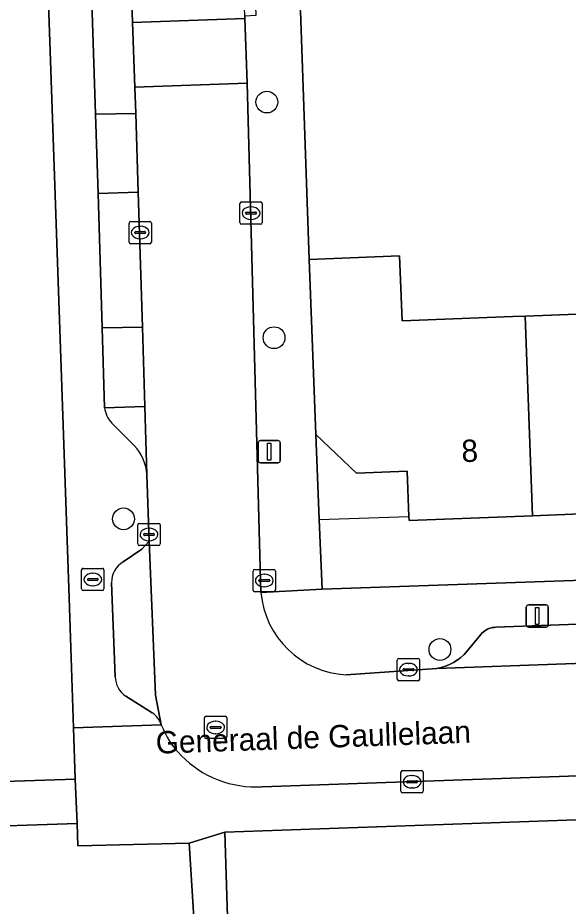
# Model space of a CAD drawing. Extents: x 161084 to 161928, y 385354 to 386522.
# Drawn here: x 161764.06 to 161788.73, y 386332.46 to 386372.3 of the extents above; entities that cross this region are included whole.
import ezdxf

# ---------------------------------------------------------------- set-up
doc = ezdxf.new("R2010")
doc.units = 0
for name, color, linetype in [('IMGEO_Boom', 7, 'Continuous'), ('IMGEO_Brandkraan', 7, 'Continuous'), ('IMGEO_Erf', 7, 'Continuous'), ('IMGEO_Groenvoorziening', 7, 'Continuous'), ('IMGEO_Kolk', 7, 'Continuous'), ('IMGEO_Lichtmast', 7, 'Continuous'), ('IMGEO_Muur', 7, 'Continuous'), ('IMGEO_Openbare_ruimte_label', 7, 'Continuous'), ('IMGEO_Pand', 7, 'Continuous'), ('IMGEO_Pand_nummerreeks', 7, 'Continuous'), ('IMGEO_Pand_overbouw', 7, 'Continuous'), ('IMGEO_Parkeervlak_open', 7, 'Continuous'), ('IMGEO_Rijbaan_lokaal_open', 7, 'Continuous'), ('IMGEO_Rioolput', 7, 'Continuous'), ('IMGEO_Voetpad_open', 7, 'Continuous')]:
    doc.layers.add(name, color=color, linetype=linetype)

msp = doc.modelspace()

# ---------------------------------------------------------------- linework, layer by layer
at = {"layer": 'IMGEO_Boom'}
for centre in [(161775.225, 386368.522), (161775.547, 386357.955), (161768.8, 386349.829), (161782.981, 386343.973)]:
    msp.add_circle(centre, 0.489, dxfattribs=at)
at = {"layer": 'IMGEO_Brandkraan'}
for p, q in [((161766.926, 386346.685), (161766.926, 386347.537)), ((161767.001, 386347.611), (161767.853, 386347.611)), ((161767.927, 386347.537), (161767.927, 386346.685)), ((161767.185, 386347.105), (161767.185, 386347.117)), ((161767.623, 386347.068), (161767.225, 386347.068)), ((161767.228, 386347.154), (161767.626, 386347.154)), ((161767.414, 386347.391), (161767.439, 386347.391)), ((161767.669, 386347.117), (161767.669, 386347.105)), ((161767.437, 386346.831), (161767.412, 386346.831)), ((161767.853, 386346.611), (161767.001, 386346.611))]:
    msp.add_line(p, q, dxfattribs=at)
for points in [[(161766.926, 386346.685), (161766.926, 386347.537)], [(161767.001, 386347.611), (161767.853, 386347.611)], [(161767.927, 386347.537), (161767.927, 386346.685)], [(161767.853, 386346.611), (161767.001, 386346.611)]]:
    msp.add_lwpolyline(points, dxfattribs=at)
for centre, radius, start, end in [((161767.003, 386347.535), 0.0765, 91.552, 178.448), ((161767.003, 386347.535), 0.0765, 91.552, 178.448), ((161767.851, 386347.535), 0.0765, 1.552, 88.448), ((161767.851, 386347.535), 0.0765, 1.552, 88.448), ((161767.225, 386347.114), 0.0403, 85.8775, 175.7526), ((161767.222, 386347.104), 0.0366, 178.938, 274.7102), ((161767.626, 386347.111), 0.043, 264.8664, 352.4533), ((161767.63, 386347.116), 0.0386, 1.7309, 96.639), ((161767.003, 386346.687), 0.0765, 181.552, 268.448), ((161767.003, 386346.687), 0.0765, 181.552, 268.448), ((161767.851, 386346.687), 0.0765, 271.552, 358.448), ((161767.851, 386346.687), 0.0765, 271.552, 358.448)]:
    msp.add_arc(centre, radius, start, end, dxfattribs=at)
for centre, major_axis, ratio, start_param, end_param in [((161767.413, 386347.111), (-0.387, 0.002), 0.722429, 4.712389, 7.853982), ((161767.438, 386347.111), (-0.39, 0.002), 0.717154, 1.570796, 4.712389)]:
    msp.add_ellipse(centre, major_axis=major_axis, ratio=ratio, start_param=start_param, end_param=end_param, dxfattribs=at)
at = {"layer": 'IMGEO_Erf'}
for points in [[(161752.605, 386337.693), (161766.641, 386338.163), (161766.562, 386340.463), (161766.36, 386346.294), (161764.265, 386406.941), (161744.58, 386406.27)], [(161776.726, 386372.616), (161777.116, 386361.469), (161781.173, 386361.628), (161781.287, 386358.706), (161786.243, 386358.9), (161786.795, 386358.922), (161792.21, 386359.133), (161792.073, 386362.646), (161797.465, 386362.857), (161802.983, 386363.073), (161806.89, 386363.226), (161806.484, 386377.067)]]:
    msp.add_lwpolyline(points, dxfattribs=at)
msp.add_lwpolyline([(161781.509, 386351.976), (161779.241, 386351.886), (161777.423, 386353.615), (161777.572, 386349.799), (161777.705, 386346.682), (161807.572, 386347.713), (161807.279, 386353.284), (161803.372, 386353.131), (161803.47, 386350.613), (161797.925, 386350.395), (161792.54, 386350.184), (161787.125, 386349.972), (161781.596, 386349.755), (161781.589, 386349.935)], close=True, dxfattribs=at)
at = {"layer": 'IMGEO_Groenvoorziening'}
msp.add_lwpolyline([(161849.113, 386338.445), (161773.348, 386335.778), (161773.502, 386330.565), (161772.002, 386330.5), (161772.118, 386326.539), (161840.149, 386329.717), (161842.057, 386329.808), (161858.818, 386330.607)], dxfattribs=at)
msp.add_lwpolyline([(161770.443, 386331.912), (161771.946, 386331.948), (161771.741, 386335.293), (161766.755, 386335.169), (161766.729, 386336.162), (161712.996, 386334.367), (161713.072, 386336.352), (161700.558, 386335.87), (161700.839, 386328.558), (161701.918, 386328.595), (161702.136, 386322.917), (161737.195, 386324.733), (161770.615, 386326.464)], close=True, dxfattribs=at)
at = {"layer": 'IMGEO_Kolk'}
for p, q in [((161774.016, 386363.117), (161774.016, 386363.969)), ((161774.091, 386364.043), (161774.943, 386364.043)), ((161774.504, 386363.823), (161774.529, 386363.823)), ((161775.017, 386363.969), (161775.017, 386363.117)), ((161774.275, 386363.537), (161774.275, 386363.549)), ((161774.713, 386363.5), (161774.315, 386363.5)), ((161774.318, 386363.586), (161774.716, 386363.586)), ((161774.759, 386363.549), (161774.759, 386363.537)), ((161769.05, 386362.244), (161769.05, 386363.096)), ((161769.125, 386363.17), (161769.977, 386363.17)), ((161770.051, 386363.096), (161770.051, 386362.244)), ((161774.943, 386363.043), (161774.091, 386363.043)), ((161774.527, 386363.263), (161774.502, 386363.263)), ((161769.309, 386362.664), (161769.309, 386362.676)), ((161769.747, 386362.627), (161769.349, 386362.627)), ((161769.352, 386362.713), (161769.75, 386362.713)), ((161769.538, 386362.95), (161769.563, 386362.95)), ((161769.793, 386362.676), (161769.793, 386362.664)), ((161769.561, 386362.39), (161769.536, 386362.39)), ((161769.977, 386362.17), (161769.125, 386362.17)), ((161769.443, 386348.703), (161769.443, 386349.555)), ((161769.518, 386349.629), (161770.37, 386349.629)), ((161770.444, 386349.555), (161770.444, 386348.703)), ((161769.702, 386349.123), (161769.702, 386349.135)), ((161770.14, 386349.086), (161769.742, 386349.086)), ((161769.745, 386349.172), (161770.143, 386349.172)), ((161769.931, 386349.409), (161769.956, 386349.409)), ((161770.186, 386349.135), (161770.186, 386349.123)), ((161770.37, 386348.629), (161769.518, 386348.629)), ((161769.954, 386348.849), (161769.929, 386348.849)), ((161774.609, 386346.637), (161774.609, 386347.489)), ((161774.684, 386347.563), (161775.536, 386347.563)), ((161775.61, 386347.489), (161775.61, 386346.637)), ((161774.868, 386347.057), (161774.868, 386347.069)), ((161774.911, 386347.106), (161775.309, 386347.106)), ((161775.097, 386347.343), (161775.122, 386347.343)), ((161775.352, 386347.069), (161775.352, 386347.057)), ((161775.306, 386347.02), (161774.908, 386347.02)), ((161775.12, 386346.783), (161775.095, 386346.783)), ((161775.536, 386346.563), (161774.684, 386346.563)), ((161781.07, 386342.642), (161781.07, 386343.494)), ((161781.145, 386343.568), (161781.997, 386343.568)), ((161782.071, 386343.494), (161782.071, 386342.642)), ((161781.329, 386343.062), (161781.329, 386343.074)), ((161781.372, 386343.111), (161781.77, 386343.111)), ((161781.558, 386343.348), (161781.583, 386343.348)), ((161781.813, 386343.074), (161781.813, 386343.062)), ((161781.767, 386343.025), (161781.369, 386343.025)), ((161781.581, 386342.788), (161781.556, 386342.788)), ((161781.997, 386342.568), (161781.145, 386342.568)), ((161781.232, 386337.614), (161781.232, 386338.466)), ((161781.307, 386338.54), (161782.159, 386338.54)), ((161781.72, 386338.32), (161781.745, 386338.32)), ((161782.233, 386338.466), (161782.233, 386337.614)), ((161781.491, 386338.034), (161781.491, 386338.046)), ((161781.929, 386337.997), (161781.531, 386337.997)), ((161781.534, 386338.083), (161781.932, 386338.083)), ((161781.975, 386338.046), (161781.975, 386338.034)), ((161782.159, 386337.54), (161781.307, 386337.54)), ((161781.743, 386337.76), (161781.718, 386337.76))]:
    msp.add_line(p, q, dxfattribs=at)
for points in [[(161774.016, 386363.117), (161774.016, 386363.969)], [(161774.091, 386364.043), (161774.943, 386364.043)], [(161775.017, 386363.969), (161775.017, 386363.117)], [(161769.05, 386362.244), (161769.05, 386363.096)], [(161769.125, 386363.17), (161769.977, 386363.17)], [(161770.051, 386363.096), (161770.051, 386362.244)], [(161774.943, 386363.043), (161774.091, 386363.043)], [(161769.977, 386362.17), (161769.125, 386362.17)], [(161769.443, 386348.703), (161769.443, 386349.555)], [(161769.518, 386349.629), (161770.37, 386349.629)], [(161770.444, 386349.555), (161770.444, 386348.703)], [(161770.37, 386348.629), (161769.518, 386348.629)], [(161774.609, 386346.637), (161774.609, 386347.489)], [(161774.684, 386347.563), (161775.536, 386347.563)], [(161775.61, 386347.489), (161775.61, 386346.637)], [(161775.536, 386346.563), (161774.684, 386346.563)], [(161781.07, 386342.642), (161781.07, 386343.494)], [(161781.145, 386343.568), (161781.997, 386343.568)], [(161782.071, 386343.494), (161782.071, 386342.642)], [(161781.997, 386342.568), (161781.145, 386342.568)], [(161781.232, 386337.614), (161781.232, 386338.466)], [(161781.307, 386338.54), (161782.159, 386338.54)], [(161782.233, 386338.466), (161782.233, 386337.614)], [(161782.159, 386337.54), (161781.307, 386337.54)]]:
    msp.add_lwpolyline(points, dxfattribs=at)
for centre, radius, start, end in [((161774.093, 386363.967), 0.0765, 91.552, 178.448), ((161774.093, 386363.967), 0.0765, 91.552, 178.448), ((161774.941, 386363.967), 0.0765, 1.552, 88.448), ((161774.941, 386363.967), 0.0765, 1.552, 88.448), ((161774.315, 386363.546), 0.0403, 85.8775, 175.7526), ((161774.312, 386363.536), 0.0366, 178.938, 274.7102), ((161774.716, 386363.543), 0.043, 264.8664, 352.4533), ((161774.72, 386363.548), 0.0386, 1.7309, 96.639), ((161769.127, 386363.094), 0.0765, 91.552, 178.448), ((161769.127, 386363.094), 0.0765, 91.552, 178.448), ((161769.975, 386363.094), 0.0765, 1.552, 88.448), ((161769.975, 386363.094), 0.0765, 1.552, 88.448), ((161774.093, 386363.119), 0.0765, 181.552, 268.448), ((161774.093, 386363.119), 0.0765, 181.552, 268.448), ((161774.941, 386363.119), 0.0765, 271.552, 358.448), ((161774.941, 386363.119), 0.0765, 271.552, 358.448), ((161769.349, 386362.673), 0.0403, 85.8775, 175.7526), ((161769.346, 386362.663), 0.0366, 178.938, 274.7102), ((161769.75, 386362.67), 0.043, 264.8664, 352.4533), ((161769.754, 386362.675), 0.0386, 1.7309, 96.639), ((161769.127, 386362.246), 0.0765, 181.552, 268.448), ((161769.127, 386362.246), 0.0765, 181.552, 268.448), ((161769.975, 386362.246), 0.0765, 271.552, 358.448), ((161769.975, 386362.246), 0.0765, 271.552, 358.448), ((161769.52, 386349.553), 0.0765, 91.552, 178.448), ((161769.52, 386349.553), 0.0765, 91.552, 178.448), ((161770.368, 386349.553), 0.0765, 1.552, 88.448), ((161770.368, 386349.553), 0.0765, 1.552, 88.448), ((161769.742, 386349.132), 0.0403, 85.8775, 175.7526), ((161769.739, 386349.122), 0.0366, 178.938, 274.7102), ((161770.143, 386349.129), 0.043, 264.8664, 352.4533), ((161770.147, 386349.134), 0.0386, 1.7309, 96.639), ((161769.52, 386348.705), 0.0765, 181.552, 268.448), ((161769.52, 386348.705), 0.0765, 181.552, 268.448), ((161770.368, 386348.705), 0.0765, 271.552, 358.448), ((161770.368, 386348.705), 0.0765, 271.552, 358.448), ((161774.686, 386347.487), 0.0765, 91.552, 178.448), ((161774.686, 386347.487), 0.0765, 91.552, 178.448), ((161775.534, 386347.487), 0.0765, 1.552, 88.448), ((161775.534, 386347.487), 0.0765, 1.552, 88.448), ((161774.908, 386347.066), 0.0403, 85.8775, 175.7526), ((161774.905, 386347.056), 0.0366, 178.938, 274.7102), ((161775.309, 386347.063), 0.043, 264.8664, 352.4533), ((161775.313, 386347.068), 0.0386, 1.7309, 96.639), ((161774.686, 386346.639), 0.0765, 181.552, 268.448), ((161774.686, 386346.639), 0.0765, 181.552, 268.448), ((161775.534, 386346.639), 0.0765, 271.552, 358.448), ((161775.534, 386346.639), 0.0765, 271.552, 358.448), ((161781.147, 386343.492), 0.0765, 91.552, 178.448), ((161781.147, 386343.492), 0.0765, 91.552, 178.448), ((161781.995, 386343.492), 0.0765, 1.552, 88.448), ((161781.995, 386343.492), 0.0765, 1.552, 88.448), ((161781.369, 386343.071), 0.0403, 85.8775, 175.7526), ((161781.366, 386343.061), 0.0366, 178.938, 274.7102), ((161781.77, 386343.068), 0.043, 264.8664, 352.4533), ((161781.774, 386343.073), 0.0386, 1.7309, 96.639), ((161781.147, 386342.644), 0.0765, 181.552, 268.448), ((161781.147, 386342.644), 0.0765, 181.552, 268.448), ((161781.995, 386342.644), 0.0765, 271.552, 358.448), ((161781.995, 386342.644), 0.0765, 271.552, 358.448), ((161781.309, 386338.464), 0.0765, 91.552, 178.448), ((161781.309, 386338.464), 0.0765, 91.552, 178.448), ((161782.157, 386338.464), 0.0765, 1.552, 88.448), ((161782.157, 386338.464), 0.0765, 1.552, 88.448), ((161781.531, 386338.043), 0.0403, 85.8775, 175.7526), ((161781.528, 386338.033), 0.0366, 178.938, 274.7102), ((161781.932, 386338.04), 0.043, 264.8664, 352.4533), ((161781.936, 386338.045), 0.0386, 1.7309, 96.639), ((161781.309, 386337.616), 0.0765, 181.552, 268.448), ((161781.309, 386337.616), 0.0765, 181.552, 268.448), ((161782.157, 386337.616), 0.0765, 271.552, 358.448), ((161782.157, 386337.616), 0.0765, 271.552, 358.448)]:
    msp.add_arc(centre, radius, start, end, dxfattribs=at)
for centre, major_axis, ratio, start_param, end_param in [((161774.503, 386363.543), (-0.387, 0.002), 0.722429, 4.712389, 7.853982), ((161774.528, 386363.543), (-0.39, 0.002), 0.717154, 1.570796, 4.712389), ((161769.537, 386362.67), (-0.387, 0.002), 0.722429, 4.712389, 7.853982), ((161769.562, 386362.67), (-0.39, 0.002), 0.717154, 1.570796, 4.712389), ((161769.93, 386349.129), (-0.387, 0.002), 0.722429, 4.712389, 7.853982), ((161769.955, 386349.129), (-0.39, 0.002), 0.717154, 1.570796, 4.712389), ((161775.096, 386347.063), (-0.387, 0.002), 0.722429, 4.712389, 7.853982), ((161775.121, 386347.063), (-0.39, 0.002), 0.717154, 1.570796, 4.712389), ((161781.557, 386343.068), (-0.387, 0.002), 0.722429, 4.712389, 7.853982), ((161781.582, 386343.068), (-0.39, 0.002), 0.717154, 1.570796, 4.712389), ((161781.719, 386338.04), (-0.387, 0.002), 0.722429, 4.712389, 7.853982), ((161781.744, 386338.04), (-0.39, 0.002), 0.717154, 1.570796, 4.712389)]:
    msp.add_ellipse(centre, major_axis=major_axis, ratio=ratio, start_param=start_param, end_param=end_param, dxfattribs=at)
at = {"layer": 'IMGEO_Lichtmast'}
for p, q in [((161774.835, 386352.444), (161774.835, 386353.244)), ((161774.835, 386353.244), (161774.835, 386352.444)), ((161774.935, 386353.344), (161775.725, 386353.344)), ((161775.725, 386353.344), (161774.935, 386353.344)), ((161775.825, 386353.244), (161775.825, 386352.444)), ((161775.825, 386352.444), (161775.825, 386353.244)), ((161775.725, 386352.344), (161774.935, 386352.344)), ((161774.935, 386352.344), (161775.725, 386352.344)), ((161786.846, 386345.074), (161786.846, 386345.874)), ((161786.846, 386345.874), (161786.846, 386345.074)), ((161786.946, 386345.974), (161787.736, 386345.974)), ((161787.736, 386345.974), (161786.946, 386345.974)), ((161787.836, 386345.874), (161787.836, 386345.074)), ((161787.836, 386345.074), (161787.836, 386345.874)), ((161787.736, 386344.974), (161786.946, 386344.974)), ((161786.946, 386344.974), (161787.736, 386344.974))]:
    msp.add_line(p, q, dxfattribs=at)
for points in [[(161775.255, 386353.219), (161775.405, 386353.219), (161775.405, 386352.469), (161775.255, 386352.469), (161775.255, 386353.219)], [(161787.266, 386345.849), (161787.416, 386345.849), (161787.416, 386345.099), (161787.266, 386345.099), (161787.266, 386345.849)]]:
    msp.add_lwpolyline(points, dxfattribs=at)
for centre, start, end in [((161774.935, 386353.244), 90, 180), ((161774.935, 386353.244), 90, 180), ((161775.725, 386353.244), 0, 90), ((161775.725, 386353.244), 360, 90), ((161774.935, 386352.444), 180, 270), ((161774.935, 386352.444), 180, 270), ((161775.725, 386352.444), 270, 0), ((161775.725, 386352.444), 270, 0), ((161786.946, 386345.874), 90, 180), ((161786.946, 386345.874), 90, 180), ((161787.736, 386345.874), 0, 90), ((161787.736, 386345.874), 360, 90), ((161786.946, 386345.074), 180, 270), ((161786.946, 386345.074), 180, 270), ((161787.736, 386345.074), 270, 0), ((161787.736, 386345.074), 270, 0)]:
    msp.add_arc(centre, 0.1, start, end, dxfattribs=at)
at = {"layer": 'IMGEO_Muur'}
msp.add_lwpolyline([(161776.726, 386372.616), (161777.116, 386361.469)], dxfattribs=at)
at = {"layer": 'IMGEO_Pand'}
for points in [[(161777.423, 386353.615), (161779.241, 386351.886), (161781.509, 386351.976), (161781.589, 386349.935), (161781.596, 386349.755), (161787.125, 386349.972), (161786.795, 386358.922), (161786.243, 386358.9), (161781.287, 386358.706), (161781.173, 386361.628), (161777.116, 386361.469)], [(161787.125, 386349.972), (161792.54, 386350.184), (161792.21, 386359.133), (161786.795, 386358.922)]]:
    msp.add_lwpolyline(points, close=True, dxfattribs=at)
at = {"layer": 'IMGEO_Pand_overbouw'}
msp.add_lwpolyline([(161777.423, 386353.615), (161777.572, 386349.799), (161781.589, 386349.935), (161781.509, 386351.976), (161779.241, 386351.886)], close=True, dxfattribs=at)
at = {"layer": 'IMGEO_Parkeervlak_open'}
for points in [[(161769.211, 386372.092), (161769.143, 386373.96), (161767.355, 386373.923), (161767.554, 386367.979), (161769.352, 386368.013), (161769.316, 386369.194)], [(161769.461, 386364.482), (161767.672, 386364.427), (161767.846, 386358.399), (161769.648, 386358.429)]]:
    msp.add_lwpolyline(points, close=True, dxfattribs=at)
for points in [[(161769.758, 386354.868), (161767.95, 386354.816)], [(161769.852, 386351.814), (161769.758, 386354.868)], [(161768.278, 386354.125), (161769.29, 386353.101)], [(161769.955, 386348.83), (161769.617, 386348.465), (161768.782, 386347.9)], [(161770.492, 386340.599), (161770.231, 386341.926), (161769.955, 386348.83)], [(161768.26, 386346.966), (161768.431, 386342.748)], [(161800.506, 386345.525), (161785.482, 386344.967), (161785.404, 386344.963), (161785.327, 386344.953), (161785.251, 386344.935), (161785.177, 386344.911), (161785.105, 386344.88), (161785.037, 386344.843), (161784.972, 386344.8), (161784.911, 386344.752), (161784.855, 386344.698), (161784.808, 386344.645), (161784.174, 386343.874), (161784.061, 386343.751), (161783.915, 386343.616), (161783.757, 386343.494), (161783.589, 386343.387), (161783.412, 386343.296), (161783.228, 386343.22), (161783.038, 386343.161), (161782.843, 386343.12), (161800.187, 386343.751)], [(161768.906, 386341.88), (161770.091, 386341.133)]]:
    msp.add_lwpolyline(points, dxfattribs=at)
for centre, radius, start, end in [((161769.193, 386354.983), 1.255, 187.6427, 223.1423), ((161767.81, 386351.689), 2.046, 3.5153, 43.664), ((161769.396, 386346.944), 1.136, 122.7079, 178.8917), ((161769.48, 386342.758), 1.049, 180.5511, 236.8269), ((161769.452, 386340.235), 1.102, 19.2675, 54.5409)]:
    msp.add_arc(centre, radius, start, end, dxfattribs=at)
at = {"layer": 'IMGEO_Rijbaan_lokaal_open'}
for points in [[(161768.022, 386406.828), (161768.149, 386403.06), (161768.359, 386396.848), (161768.486, 386393.101), (161768.701, 386386.761), (161768.818, 386383.294), (161768.991, 386378.178), (161769.01, 386377.645), (161769.143, 386373.96), (161769.211, 386372.092), (161774.237, 386372.266), (161774.233, 386372.382), (161774.102, 386376.153), (161772.895, 386411.013)], [(161774.337, 386369.368), (161769.316, 386369.194), (161769.352, 386368.013), (161769.461, 386364.482), (161769.648, 386358.429), (161769.758, 386354.868), (161769.852, 386351.814), (161769.955, 386348.83), (161770.231, 386341.926), (161770.492, 386340.599)], [(161774.962, 386346.521), (161774.337, 386369.368)], [(161775.008, 386337.814), (161781.855, 386338.045), (161800.371, 386338.695), (161800.187, 386343.751), (161782.843, 386343.12), (161778.775, 386342.84)]]:
    msp.add_lwpolyline(points, dxfattribs=at)
for points in [[(161769.316, 386369.194), (161774.337, 386369.368), (161774.237, 386372.266), (161769.211, 386372.092)], [(161769.352, 386368.013), (161767.554, 386367.979), (161767.672, 386364.427), (161769.461, 386364.482)], [(161769.648, 386358.429), (161767.846, 386358.399), (161767.95, 386354.816), (161769.758, 386354.868)]]:
    msp.add_lwpolyline(points, close=True, dxfattribs=at)
for centre, radius, start, end in [((161778.976, 386346.864), 4.029, 184.8845, 267.1338), ((161774.208, 386342.019), 3.978, 200.9095, 224.8942), ((161774.741, 386342.507), 4.7, 224.5202, 273.2541)]:
    msp.add_arc(centre, radius, start, end, dxfattribs=at)
at = {"layer": 'IMGEO_Rioolput'}
for p, q in [((161772.43, 386340.049), (161772.43, 386340.901)), ((161772.505, 386340.975), (161773.357, 386340.975)), ((161772.918, 386340.755), (161772.943, 386340.755)), ((161773.431, 386340.901), (161773.431, 386340.049)), ((161772.689, 386340.469), (161772.689, 386340.481)), ((161773.127, 386340.432), (161772.729, 386340.432)), ((161772.732, 386340.518), (161773.13, 386340.518)), ((161773.173, 386340.481), (161773.173, 386340.469)), ((161773.357, 386339.975), (161772.505, 386339.975)), ((161772.941, 386340.195), (161772.916, 386340.195))]:
    msp.add_line(p, q, dxfattribs=at)
for points in [[(161772.43, 386340.049), (161772.43, 386340.901)], [(161772.505, 386340.975), (161773.357, 386340.975)], [(161773.431, 386340.901), (161773.431, 386340.049)], [(161773.357, 386339.975), (161772.505, 386339.975)]]:
    msp.add_lwpolyline(points, dxfattribs=at)
for centre, radius, start, end in [((161772.507, 386340.899), 0.0765, 91.552, 178.448), ((161772.507, 386340.899), 0.0765, 91.552, 178.448), ((161773.355, 386340.899), 0.0765, 1.552, 88.448), ((161773.355, 386340.899), 0.0765, 1.552, 88.448), ((161772.729, 386340.478), 0.0403, 85.8775, 175.7526), ((161772.726, 386340.468), 0.0366, 178.938, 274.7102), ((161773.13, 386340.475), 0.043, 264.8664, 352.4533), ((161773.134, 386340.48), 0.0386, 1.7309, 96.639), ((161772.507, 386340.051), 0.0765, 181.552, 268.448), ((161772.507, 386340.051), 0.0765, 181.552, 268.448), ((161773.355, 386340.051), 0.0765, 271.552, 358.448), ((161773.355, 386340.051), 0.0765, 271.552, 358.448)]:
    msp.add_arc(centre, radius, start, end, dxfattribs=at)
for centre, major_axis, ratio, start_param, end_param in [((161772.917, 386340.475), (-0.387, 0.002), 0.722429, 4.712389, 7.853982), ((161772.942, 386340.475), (-0.39, 0.002), 0.717154, 1.570796, 4.712389)]:
    msp.add_ellipse(centre, major_axis=major_axis, ratio=ratio, start_param=start_param, end_param=end_param, dxfattribs=at)
at = {"layer": 'IMGEO_Voetpad_open'}
for points in [[(161775.194, 386414.172), (161775.032, 386418.558), (161772.833, 386418.509), (161772.931, 386414.172), (161772.895, 386411.013), (161774.102, 386376.153), (161774.601, 386376.17), (161774.732, 386372.399), (161774.233, 386372.382), (161774.237, 386372.266), (161774.337, 386369.368), (161774.962, 386346.521), (161777.705, 386346.682), (161777.572, 386349.799), (161777.423, 386353.615), (161777.116, 386361.469), (161776.726, 386372.616), (161776.583, 386376.603), (161776.529, 386378.058)], [(161766.641, 386338.163), (161752.605, 386337.693), (161748.429, 386337.553), (161742.238, 386337.346), (161740.702, 386337.294), (161731.511, 386336.987), (161716.693, 386336.491), (161716.544, 386340.672), (161712.93, 386340.597), (161713.072, 386336.352), (161712.996, 386334.367), (161766.729, 386336.162)], [(161772.002, 386330.5), (161773.502, 386330.565), (161773.348, 386335.778), (161771.741, 386335.293), (161771.946, 386331.948), (161770.443, 386331.912), (161770.615, 386326.464), (161772.118, 386326.539)]]:
    msp.add_lwpolyline(points, close=True, dxfattribs=at)
for points in [[(161768.149, 386403.06), (161768.022, 386406.828), (161767.523, 386406.812), (161764.265, 386406.941), (161766.36, 386346.294), (161766.562, 386340.463), (161770.492, 386340.599)], [(161767.95, 386354.816), (161767.846, 386358.399), (161767.672, 386364.427), (161767.554, 386367.979), (161767.355, 386373.923), (161767.234, 386377.58), (161767.044, 386383.245), (161766.928, 386386.727), (161766.717, 386393.047), (161766.592, 386396.808), (161766.475, 386400.308)], [(161769.29, 386353.101), (161768.278, 386354.125)], [(161768.782, 386347.9), (161769.617, 386348.465), (161769.955, 386348.83), (161769.852, 386351.814)], [(161807.572, 386347.713), (161777.705, 386346.682), (161774.962, 386346.521)], [(161768.431, 386342.748), (161768.26, 386346.966)], [(161784.808, 386344.645), (161784.855, 386344.698), (161784.911, 386344.752), (161784.972, 386344.8), (161785.037, 386344.843), (161785.105, 386344.88), (161785.177, 386344.911), (161785.251, 386344.935), (161785.327, 386344.953), (161785.404, 386344.963), (161785.482, 386344.967), (161800.506, 386345.525)], [(161778.775, 386342.84), (161782.843, 386343.12), (161783.038, 386343.161), (161783.228, 386343.22), (161783.412, 386343.296), (161783.589, 386343.387), (161783.757, 386343.494), (161783.915, 386343.616), (161784.061, 386343.751), (161784.174, 386343.874), (161784.808, 386344.645)], [(161770.091, 386341.133), (161768.906, 386341.88)], [(161770.492, 386340.599), (161766.562, 386340.463), (161766.641, 386338.163), (161766.729, 386336.162), (161766.755, 386335.169), (161771.741, 386335.293), (161773.348, 386335.778), (161849.113, 386338.445)], [(161849.356, 386340.275), (161803.418, 386338.802), (161800.371, 386338.695), (161781.855, 386338.045), (161775.008, 386337.814)]]:
    msp.add_lwpolyline(points, dxfattribs=at)
for centre, radius, start, end in [((161769.193, 386354.983), 1.255, 187.6427, 223.1423), ((161767.81, 386351.689), 2.046, 3.5153, 43.664), ((161769.396, 386346.944), 1.136, 122.7079, 178.8917), ((161778.976, 386346.864), 4.029, 184.8845, 267.1338), ((161769.48, 386342.758), 1.049, 180.5511, 236.8269), ((161769.452, 386340.235), 1.102, 19.2675, 54.5409), ((161774.208, 386342.019), 3.978, 200.9095, 224.8942), ((161774.741, 386342.507), 4.7, 224.5202, 273.2541)]:
    msp.add_arc(centre, radius, start, end, dxfattribs=at)

# ---------------------------------------------------------------- texts
at = {"layer": 'IMGEO_Openbare_ruimte_label'}
msp.add_text('Generaal de Gaullelaan', height=1, rotation=2.0065, dxfattribs=at).set_placement((161770.263, 386339.297))
at = {"layer": 'IMGEO_Pand_nummerreeks'}
msp.add_text('8', height=1, rotation=2.2463, dxfattribs=at).set_placement((161783.961, 386352.37))

doc.saveas('drawing.dxf')
